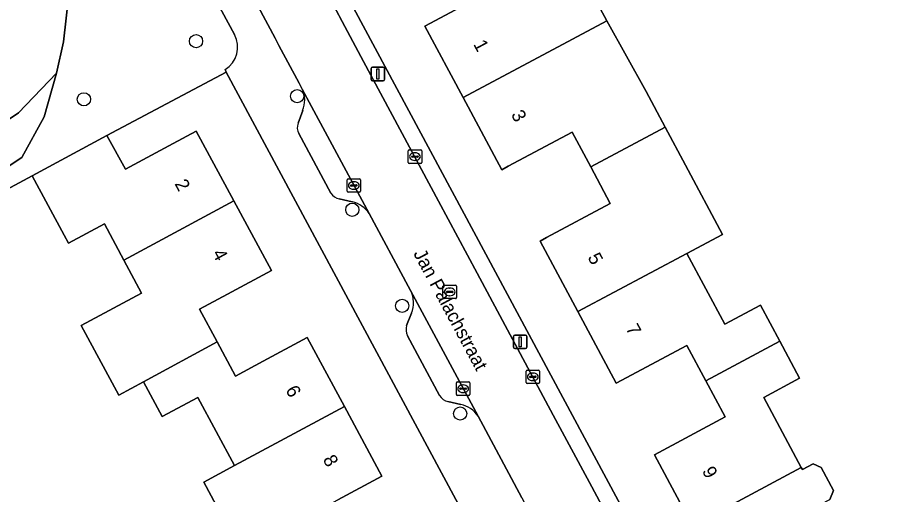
# Model space of a CAD drawing. Extents: x 157793 to 159380, y 380877 to 382313.
# Drawn here: x 159013 to 159078.9, y 381911.2 to 381946.5 of the extents above; entities that cross this region are included whole.
import ezdxf

# ---------------------------------------------------------------- set-up
doc = ezdxf.new("R2010")
doc.units = 0
for name, color, linetype in [('IMGEO_Boom', 7, 'Continuous'), ('IMGEO_Erf', 7, 'Continuous'), ('IMGEO_Groenvoorziening', 7, 'Continuous'), ('IMGEO_Kolk', 7, 'Continuous'), ('IMGEO_Lichtmast', 7, 'Continuous'), ('IMGEO_Openbare_ruimte_label', 7, 'Continuous'), ('IMGEO_Pand', 7, 'Continuous'), ('IMGEO_Pand_nummerreeks', 7, 'Continuous'), ('IMGEO_Parkeervlak_open', 7, 'Continuous'), ('IMGEO_Rijbaan_lokaal_open', 7, 'Continuous'), ('IMGEO_Rioolput', 7, 'Continuous'), ('IMGEO_Voetpad_open', 7, 'Continuous')]:
    doc.layers.add(name, color=color, linetype=linetype)

msp = doc.modelspace()

# ---------------------------------------------------------------- linework, layer by layer
at = {"layer": 'IMGEO_Boom'}
for centre in [(159026.215, 381944.724), (159033.71, 381940.652), (159017.906, 381940.415), (159037.796, 381932.233), (159041.492, 381925.11), (159045.798, 381917.128)]:
    msp.add_circle(centre, 0.489, dxfattribs=at)
at = {"layer": 'IMGEO_Erf'}
for points in [[(159025.575, 381970.098), (159029.284, 381963.195), (159036.342, 381950.061), (159037.883, 381947.194), (159073.734, 381880.482)], [(159053.859, 381951.467), (159056.655, 381946.238), (159059.567, 381940.996), (159060.975, 381938.364), (159062.491, 381935.53), (159065.227, 381930.406), (159062.594, 381929.001), (159065.404, 381923.746), (159068.053, 381925.163), (159069.485, 381922.486), (159070.949, 381919.75), (159068.293, 381918.33), (159071.073, 381913.134), (159071.158, 381912.975), (159071.96, 381913.407), (159072.539, 381913.137), (159073.46, 381911.415), (159073.202, 381910.767)], [(159063.022, 381908.804), (159060.187, 381914.082), (159065.432, 381916.887), (159064.004, 381919.557), (159062.6, 381922.181), (159057.357, 381919.376), (159054.511, 381924.685), (159051.71, 381929.91), (159052.196, 381930.17), (159056.919, 381932.695), (159055.465, 381935.413), (159054.087, 381937.989), (159049.36, 381935.461), (159048.875, 381935.201), (159046.003, 381940.551), (159043.169, 381945.829), (159048.404, 381948.646)], [(159067.636, 381869.523), (159028.437, 381942.42), (159019.607, 381937.746), (159020.976, 381935.231), (159024.521, 381937.141), (159026.228, 381938.06), (159029.01, 381932.901), (159031.799, 381927.73), (159028.54, 381925.98), (159026.481, 381924.874), (159027.793, 381922.432), (159029.147, 381919.911), (159031.201, 381921.014), (159034.46, 381922.765), (159037.208, 381917.652), (159039.988, 381912.479), (159036.729, 381910.728)], [(159029.54, 381906.933), (159026.796, 381912.044), (159029.076, 381913.272), (159026.361, 381918.325), (159023.713, 381916.903), (159022.333, 381919.471), (159020.491, 381918.482), (159017.71, 381923.659), (159022.174, 381926.058), (159020.869, 381928.488), (159019.421, 381931.182), (159016.763, 381929.754), (159016.446, 381930.345), (159014.08, 381934.749), (159000, 381927.183), (158994.786, 381924.381), (158991.066, 381918.856), (158981.475, 381904.653)]]:
    msp.add_lwpolyline(points, dxfattribs=at)
at = {"layer": 'IMGEO_Groenvoorziening'}
for points in [[(159029.066, 381945.208), (159027.184, 381948.705), (159026.355, 381948.181), (159025.737, 381947.893), (159025.092, 381947.671), (159023.75, 381947.435), (159022.388, 381947.482), (159021.718, 381947.613), (159021.066, 381947.812), (159019.841, 381948.41), (159019.468, 381948.762), (159018.919, 381948.972), (159018.332, 381948.94), (159017.808, 381948.672), (159016.756, 381947.979), (159016.382, 381944.674), (159015.883, 381942.347), (159014.953, 381939.118), (159013.315, 381936.115), (159007.74, 381932.432)], [(159012.274, 381941.589), (159009.799, 381937.231), (159013.069, 381939.41), (159015.883, 381942.347), (159016.382, 381944.674), (159016.756, 381947.979)], [(158983.041, 381947.477), (158992.988, 381928.916), (158994.924, 381925.303), (158995.138, 381924.904), (158994.786, 381924.381), (159000, 381927.183), (159014.08, 381934.749), (159019.607, 381937.746), (159028.437, 381942.42), (159028.375, 381942.615)]]:
    msp.add_lwpolyline(points, dxfattribs=at)
msp.add_lwpolyline([(159000.204, 381932.488), (159000, 381932.243), (158998.154, 381930.036), (158999.155, 381928.432), (159000, 381928.755), (159002.455, 381929.695), (159007.74, 381932.432), (159013.315, 381936.115), (159014.953, 381939.118), (159015.883, 381942.347), (159013.069, 381939.41), (159009.799, 381937.231), (159004.058, 381932.395), (159001.311, 381930.805), (159000.751, 381931.089), (159000.317, 381931.543)], close=True, dxfattribs=at)
msp.add_arc((159027.33, 381944.282), 1.968, 302.08516, 28.07126, dxfattribs=at)
at = {"layer": 'IMGEO_Kolk'}
for p, q in [((159041.94, 381935.744), (159041.94, 381936.596)), ((159042.015, 381936.67), (159042.867, 381936.67)), ((159042.941, 381936.596), (159042.941, 381935.744)), ((159042.199, 381936.164), (159042.199, 381936.176)), ((159042.637, 381936.127), (159042.239, 381936.127)), ((159042.242, 381936.213), (159042.64, 381936.213)), ((159042.451, 381935.89), (159042.426, 381935.89)), ((159042.428, 381936.45), (159042.453, 381936.45)), ((159042.683, 381936.176), (159042.683, 381936.164)), ((159042.867, 381935.67), (159042.015, 381935.67)), ((159037.413, 381933.605), (159037.413, 381934.457)), ((159037.488, 381934.531), (159038.34, 381934.531)), ((159037.672, 381934.025), (159037.672, 381934.037)), ((159038.11, 381933.988), (159037.712, 381933.988)), ((159037.715, 381934.074), (159038.113, 381934.074)), ((159037.901, 381934.311), (159037.926, 381934.311)), ((159038.156, 381934.037), (159038.156, 381934.025)), ((159038.414, 381934.457), (159038.414, 381933.605)), ((159038.34, 381933.531), (159037.488, 381933.531)), ((159037.924, 381933.751), (159037.899, 381933.751)), ((159050.679, 381919.424), (159050.679, 381920.276)), ((159050.754, 381920.35), (159051.606, 381920.35)), ((159051.167, 381920.13), (159051.192, 381920.13)), ((159051.68, 381920.276), (159051.68, 381919.424)), ((159045.51, 381918.543), (159045.51, 381919.395)), ((159045.585, 381919.469), (159046.437, 381919.469)), ((159046.511, 381919.395), (159046.511, 381918.543)), ((159050.938, 381919.844), (159050.938, 381919.856)), ((159051.376, 381919.807), (159050.978, 381919.807)), ((159050.981, 381919.893), (159051.379, 381919.893)), ((159051.19, 381919.57), (159051.165, 381919.57)), ((159051.422, 381919.856), (159051.422, 381919.844)), ((159045.769, 381918.963), (159045.769, 381918.975)), ((159046.207, 381918.926), (159045.809, 381918.926)), ((159045.812, 381919.012), (159046.21, 381919.012)), ((159045.998, 381919.249), (159046.023, 381919.249)), ((159046.253, 381918.975), (159046.253, 381918.963)), ((159051.606, 381919.35), (159050.754, 381919.35)), ((159046.437, 381918.469), (159045.585, 381918.469)), ((159046.021, 381918.689), (159045.996, 381918.689))]:
    msp.add_line(p, q, dxfattribs=at)
for points in [[(159041.94, 381935.744), (159041.94, 381936.596)], [(159042.015, 381936.67), (159042.867, 381936.67)], [(159042.941, 381936.596), (159042.941, 381935.744)], [(159042.867, 381935.67), (159042.015, 381935.67)], [(159037.413, 381933.605), (159037.413, 381934.457)], [(159037.488, 381934.531), (159038.34, 381934.531)], [(159038.414, 381934.457), (159038.414, 381933.605)], [(159038.34, 381933.531), (159037.488, 381933.531)], [(159050.679, 381919.424), (159050.679, 381920.276)], [(159050.754, 381920.35), (159051.606, 381920.35)], [(159051.68, 381920.276), (159051.68, 381919.424)], [(159045.51, 381918.543), (159045.51, 381919.395)], [(159045.585, 381919.469), (159046.437, 381919.469)], [(159046.511, 381919.395), (159046.511, 381918.543)], [(159051.606, 381919.35), (159050.754, 381919.35)], [(159046.437, 381918.469), (159045.585, 381918.469)]]:
    msp.add_lwpolyline(points, dxfattribs=at)
for centre, radius, start, end in [((159042.017, 381936.594), 0.0765, 91.55205, 178.44795), ((159042.017, 381936.594), 0.0765, 91.55205, 178.44795), ((159042.865, 381936.594), 0.0765, 1.55205, 88.44795), ((159042.865, 381936.594), 0.0765, 1.55205, 88.44795), ((159042.239, 381936.173), 0.0403, 85.87752, 175.75265), ((159042.236, 381936.163), 0.0366, 178.93798, 274.71019), ((159042.64, 381936.17), 0.043, 264.86636, 352.45326), ((159042.644, 381936.175), 0.0386, 1.73085, 96.63898), ((159042.017, 381935.746), 0.0765, 181.55205, 268.44795), ((159042.017, 381935.746), 0.0765, 181.55205, 268.44795), ((159042.865, 381935.746), 0.0765, 271.55205, 358.44795), ((159042.865, 381935.746), 0.0765, 271.55205, 358.44795), ((159037.49, 381934.455), 0.0765, 91.55205, 178.44795), ((159037.49, 381934.455), 0.0765, 91.55205, 178.44795), ((159037.712, 381934.034), 0.0403, 85.87752, 175.75265), ((159037.709, 381934.024), 0.0366, 178.93798, 274.71019), ((159038.113, 381934.031), 0.043, 264.86636, 352.45326), ((159038.117, 381934.036), 0.0386, 1.73085, 96.63898), ((159038.338, 381934.455), 0.0765, 1.55205, 88.44795), ((159038.338, 381934.455), 0.0765, 1.55205, 88.44795), ((159037.49, 381933.607), 0.0765, 181.55205, 268.44795), ((159037.49, 381933.607), 0.0765, 181.55205, 268.44795), ((159038.338, 381933.607), 0.0765, 271.55205, 358.44795), ((159038.338, 381933.607), 0.0765, 271.55205, 358.44795), ((159050.756, 381920.274), 0.0765, 91.55205, 178.44795), ((159050.756, 381920.274), 0.0765, 91.55205, 178.44795), ((159051.604, 381920.274), 0.0765, 1.55205, 88.44795), ((159051.604, 381920.274), 0.0765, 1.55205, 88.44795), ((159045.587, 381919.393), 0.0765, 91.55205, 178.44795), ((159045.587, 381919.393), 0.0765, 91.55205, 178.44795), ((159046.435, 381919.393), 0.0765, 1.55205, 88.44795), ((159046.435, 381919.393), 0.0765, 1.55205, 88.44795), ((159050.756, 381919.426), 0.0765, 181.55205, 268.44795), ((159050.756, 381919.426), 0.0765, 181.55205, 268.44795), ((159050.978, 381919.853), 0.0403, 85.87752, 175.75265), ((159050.975, 381919.843), 0.0366, 178.93798, 274.71019), ((159051.379, 381919.85), 0.043, 264.86636, 352.45326), ((159051.383, 381919.855), 0.0386, 1.73085, 96.63898), ((159051.604, 381919.426), 0.0765, 271.55205, 358.44795), ((159051.604, 381919.426), 0.0765, 271.55205, 358.44795), ((159045.809, 381918.972), 0.0403, 85.87752, 175.75265), ((159045.806, 381918.962), 0.0366, 178.93798, 274.71019), ((159046.21, 381918.969), 0.043, 264.86636, 352.45326), ((159046.214, 381918.974), 0.0386, 1.73085, 96.63898), ((159045.587, 381918.545), 0.0765, 181.55205, 268.44795), ((159045.587, 381918.545), 0.0765, 181.55205, 268.44795), ((159046.435, 381918.545), 0.0765, 271.55205, 358.44795), ((159046.435, 381918.545), 0.0765, 271.55205, 358.44795)]:
    msp.add_arc(centre, radius, start, end, dxfattribs=at)
for centre, major_axis, ratio, start_param, end_param in [((159042.427, 381936.17), (-0.387, 0.002), 0.722429, 4.712389, 7.853982), ((159042.452, 381936.17), (-0.39, 0.002), 0.717154, 1.570796, 4.712389), ((159037.9, 381934.031), (-0.387, 0.002), 0.722429, 4.712389, 7.853982), ((159037.925, 381934.031), (-0.39, 0.002), 0.717154, 1.570796, 4.712389), ((159051.166, 381919.85), (-0.387, 0.002), 0.722429, 4.712389, 7.853982), ((159051.191, 381919.85), (-0.39, 0.002), 0.717154, 1.570796, 4.712389), ((159045.997, 381918.969), (-0.387, 0.002), 0.722429, 4.712389, 7.853982), ((159046.022, 381918.969), (-0.39, 0.002), 0.717154, 1.570796, 4.712389)]:
    msp.add_ellipse(centre, major_axis=major_axis, ratio=ratio, start_param=start_param, end_param=end_param, dxfattribs=at)
at = {"layer": 'IMGEO_Lichtmast'}
for p, q in [((159039.19, 381941.893), (159039.19, 381942.693)), ((159039.19, 381942.693), (159039.19, 381941.893)), ((159039.29, 381942.793), (159040.08, 381942.793)), ((159040.08, 381942.793), (159039.29, 381942.793)), ((159040.18, 381942.693), (159040.18, 381941.893)), ((159040.18, 381941.893), (159040.18, 381942.693)), ((159040.08, 381941.793), (159039.29, 381941.793)), ((159039.29, 381941.793), (159040.08, 381941.793)), ((159049.752, 381922.046), (159049.752, 381922.846)), ((159049.752, 381922.846), (159049.752, 381922.046)), ((159049.852, 381922.946), (159050.642, 381922.946)), ((159050.642, 381922.946), (159049.852, 381922.946)), ((159050.742, 381922.846), (159050.742, 381922.046)), ((159050.742, 381922.046), (159050.742, 381922.846)), ((159050.642, 381921.946), (159049.852, 381921.946)), ((159049.852, 381921.946), (159050.642, 381921.946))]:
    msp.add_line(p, q, dxfattribs=at)
for points in [[(159039.61, 381942.668), (159039.76, 381942.668), (159039.76, 381941.918), (159039.61, 381941.918), (159039.61, 381942.668)], [(159050.172, 381922.821), (159050.322, 381922.821), (159050.322, 381922.071), (159050.172, 381922.071), (159050.172, 381922.821)]]:
    msp.add_lwpolyline(points, dxfattribs=at)
for centre, start, end in [((159039.29, 381942.693), 90, 180), ((159039.29, 381942.693), 90, 180), ((159040.08, 381942.693), 0, 90), ((159040.08, 381942.693), 360, 90), ((159039.29, 381941.893), 180, 270), ((159039.29, 381941.893), 180, 270), ((159040.08, 381941.893), 270, 0), ((159040.08, 381941.893), 270, 0), ((159049.852, 381922.846), 90, 180), ((159049.852, 381922.846), 90, 180), ((159050.642, 381922.846), 0, 90), ((159050.642, 381922.846), 360, 90), ((159049.852, 381922.046), 180, 270), ((159049.852, 381922.046), 180, 270), ((159050.642, 381922.046), 270, 0), ((159050.642, 381922.046), 270, 0)]:
    msp.add_arc(centre, 0.1, start, end, dxfattribs=at)
at = {"layer": 'IMGEO_Pand'}
for points in [[(159046.003, 381940.551), (159054.12, 381944.88), (159056.655, 381946.238), (159053.859, 381951.467), (159052.392, 381954.21), (159051.38, 381953.669), (159046.97, 381951.311), (159048.404, 381948.646), (159043.169, 381945.829)], [(159055.465, 381935.413), (159060.975, 381938.364), (159059.567, 381940.996), (159056.655, 381946.238), (159054.12, 381944.88), (159046.003, 381940.551), (159048.875, 381935.201), (159049.36, 381935.461), (159054.087, 381937.989)], [(159029.01, 381932.901), (159026.228, 381938.06), (159024.521, 381937.141), (159020.976, 381935.231), (159019.607, 381937.746), (159014.08, 381934.749), (159016.446, 381930.345), (159016.763, 381929.754), (159019.421, 381931.182), (159020.869, 381928.488)], [(159055.465, 381935.413), (159056.919, 381932.695), (159052.196, 381930.17), (159051.71, 381929.91), (159054.511, 381924.685), (159062.594, 381929.001), (159065.227, 381930.406), (159062.491, 381935.53), (159060.975, 381938.364)], [(159022.333, 381919.471), (159027.793, 381922.432), (159026.481, 381924.874), (159028.54, 381925.98), (159031.799, 381927.73), (159029.01, 381932.901), (159020.869, 381928.488), (159022.174, 381926.058), (159017.71, 381923.659), (159020.491, 381918.482)], [(159069.485, 381922.486), (159068.053, 381925.163), (159065.404, 381923.746), (159062.594, 381929.001), (159054.511, 381924.685), (159057.357, 381919.376), (159062.6, 381922.181), (159064.004, 381919.557)], [(159022.333, 381919.471), (159023.713, 381916.903), (159026.361, 381918.325), (159029.076, 381913.272), (159037.208, 381917.652), (159034.46, 381922.765), (159031.201, 381921.014), (159029.147, 381919.911), (159027.793, 381922.432)], [(159063.022, 381908.804), (159071.073, 381913.134), (159068.293, 381918.33), (159070.949, 381919.75), (159069.485, 381922.486), (159064.004, 381919.557), (159065.432, 381916.887), (159060.187, 381914.082)], [(159034.66, 381909.616), (159036.729, 381910.728), (159039.988, 381912.479), (159037.208, 381917.652), (159029.076, 381913.272), (159026.796, 381912.044), (159029.54, 381906.933), (159025.776, 381904.911), (159027.128, 381902.395), (159030.58, 381904.24), (159035.976, 381907.166)], [(159072.539, 381913.137), (159071.96, 381913.407), (159071.158, 381912.975), (159071.073, 381913.134), (159063.022, 381908.804), (159065.855, 381903.532), (159069.016, 381905.222), (159071.088, 381906.329), (159072.535, 381903.674), (159074.048, 381900.904), (159078.854, 381903.526), (159077.4, 381906.259), (159077.991, 381906.574), (159076.543, 381909.281), (159073.892, 381907.863), (159072.531, 381910.408), (159073.202, 381910.767), (159073.46, 381911.415)]]:
    msp.add_lwpolyline(points, close=True, dxfattribs=at)
at = {"layer": 'IMGEO_Parkeervlak_open'}
for points in [[(159039.053, 381931.947), (159034.093, 381941.18)], [(159034.119, 381939.584), (159033.775, 381938.644)], [(159033.828, 381937.873), (159036.195, 381933.454)], [(159036.83, 381933.039), (159037.8, 381932.809)], [(159047.122, 381916.926), (159042.12, 381926.238)], [(159042.18, 381924.571), (159041.824, 381923.65)], [(159041.879, 381922.895), (159044.265, 381918.464)], [(159044.882, 381918.018), (159045.834, 381917.811)]]:
    msp.add_lwpolyline(points, dxfattribs=at)
for centre, radius, start, end in [((159032.271, 381940.352), 2.001, 337.43047, 24.43614), ((159034.684, 381938.319), 0.966, 160.3431, 207.52177), ((159036.986, 381933.971), 0.945, 213.16835, 260.49894), ((159037.371, 381930.843), 2.012, 33.26862, 77.67941), ((159040.406, 381925.342), 1.934, 336.51069, 27.612), ((159042.798, 381923.341), 1.022, 162.41896, 205.91405), ((159045.107, 381918.979), 0.988, 211.46533, 256.81191), ((159045.406, 381915.808), 2.048, 33.0778, 77.93537)]:
    msp.add_arc(centre, radius, start, end, dxfattribs=at)
at = {"layer": 'IMGEO_Rijbaan_lokaal_open'}
for points in [[(159055.549, 381911.689), (159052.691, 381917.017), (159047.049, 381927.532), (159044.188, 381932.865), (159038.63, 381943.225), (159036.849, 381946.544), (159036.795, 381946.644), (159023.512, 381971.403), (159023.393, 381971.625)], [(159018.95, 381969.403), (159019.148, 381969.034), (159032.07, 381944.95), (159032.363, 381944.404), (159033.86, 381941.613), (159034.093, 381941.18), (159039.053, 381931.947), (159041.944, 381926.565), (159042.12, 381926.238), (159047.122, 381916.926), (159050.363, 381910.893), (159055.211, 381901.868), (159055.535, 381901.265), (159058.396, 381895.94), (159058.612, 381895.537), (159063.572, 381886.305), (159066.46, 381880.932), (159069.055, 381876.104), (159073.56, 381878.227), (159064.253, 381895.494), (159062.497, 381898.752), (159061.094, 381901.355), (159055.549, 381911.689)]]:
    msp.add_lwpolyline(points, dxfattribs=at)
at = {"layer": 'IMGEO_Rioolput'}
for p, q in [((159044.595, 381926.644), (159045.447, 381926.644)), ((159044.52, 381925.718), (159044.52, 381926.57)), ((159044.779, 381926.138), (159044.779, 381926.15)), ((159045.217, 381926.101), (159044.819, 381926.101)), ((159044.822, 381926.187), (159045.22, 381926.187)), ((159045.008, 381926.424), (159045.033, 381926.424)), ((159045.263, 381926.15), (159045.263, 381926.138)), ((159045.521, 381926.57), (159045.521, 381925.718)), ((159045.447, 381925.644), (159044.595, 381925.644)), ((159045.031, 381925.864), (159045.006, 381925.864))]:
    msp.add_line(p, q, dxfattribs=at)
for points in [[(159044.595, 381926.644), (159045.447, 381926.644)], [(159044.52, 381925.718), (159044.52, 381926.57)], [(159045.521, 381926.57), (159045.521, 381925.718)], [(159045.447, 381925.644), (159044.595, 381925.644)]]:
    msp.add_lwpolyline(points, dxfattribs=at)
for centre, radius, start, end in [((159044.597, 381926.568), 0.0765, 91.55205, 178.44795), ((159044.597, 381926.568), 0.0765, 91.55205, 178.44795), ((159045.445, 381926.568), 0.0765, 1.55205, 88.44795), ((159045.445, 381926.568), 0.0765, 1.55205, 88.44795), ((159044.819, 381926.147), 0.0403, 85.87752, 175.75265), ((159044.816, 381926.137), 0.0366, 178.93798, 274.71019), ((159045.22, 381926.144), 0.043, 264.86636, 352.45326), ((159045.224, 381926.149), 0.0386, 1.73085, 96.63898), ((159044.597, 381925.72), 0.0765, 181.55205, 268.44795), ((159044.597, 381925.72), 0.0765, 181.55205, 268.44795), ((159045.445, 381925.72), 0.0765, 271.55205, 358.44795), ((159045.445, 381925.72), 0.0765, 271.55205, 358.44795)]:
    msp.add_arc(centre, radius, start, end, dxfattribs=at)
for centre, major_axis, ratio, start_param, end_param in [((159045.007, 381926.144), (-0.387, 0.002), 0.722429, 4.712389, 7.853982), ((159045.032, 381926.144), (-0.39, 0.002), 0.717154, 1.570796, 4.712389)]:
    msp.add_ellipse(centre, major_axis=major_axis, ratio=ratio, start_param=start_param, end_param=end_param, dxfattribs=at)
at = {"layer": 'IMGEO_Voetpad_open'}
for points in [[(159026.171, 381972.829), (159023.512, 381971.403), (159036.795, 381946.644), (159036.849, 381946.544), (159038.63, 381943.225), (159044.188, 381932.865), (159047.049, 381927.532), (159052.691, 381917.017), (159055.549, 381911.689), (159061.094, 381901.355), (159062.497, 381898.752), (159064.253, 381895.494), (159073.56, 381878.227), (159074.871, 381878.76)], [(159033.86, 381941.613), (159032.363, 381944.404), (159032.07, 381944.95), (159019.148, 381969.034), (159015.694, 381967.133)], [(159017.838, 381966.074), (159027.184, 381948.705), (159029.066, 381945.208)], [(159073.734, 381880.482), (159037.883, 381947.194), (159036.342, 381950.061)], [(159028.375, 381942.615), (159028.437, 381942.42), (159067.636, 381869.523), (159068.421, 381868.064), (159068.783, 381869.161), (159069.333, 381870.826)], [(159034.093, 381941.18), (159033.86, 381941.613)], [(159033.775, 381938.644), (159034.119, 381939.584)], [(159036.195, 381933.454), (159033.828, 381937.873)], [(159037.8, 381932.809), (159036.83, 381933.039)], [(159042.12, 381926.238), (159041.944, 381926.565), (159039.053, 381931.947)], [(159041.824, 381923.65), (159042.18, 381924.571)], [(159044.265, 381918.464), (159041.879, 381922.895)], [(159045.834, 381917.811), (159044.882, 381918.018)], [(159050.363, 381910.893), (159047.122, 381916.926)]]:
    msp.add_lwpolyline(points, dxfattribs=at)
for centre, radius, start, end in [((159027.33, 381944.282), 1.968, 302.08516, 28.07126), ((159032.271, 381940.352), 2.001, 337.43047, 24.43614), ((159034.684, 381938.319), 0.966, 160.3431, 207.52177), ((159036.986, 381933.971), 0.945, 213.16835, 260.49894), ((159037.371, 381930.843), 2.012, 33.26862, 77.67941), ((159040.406, 381925.342), 1.934, 336.51069, 27.612), ((159042.798, 381923.341), 1.022, 162.41896, 205.91405), ((159045.107, 381918.979), 0.988, 211.46533, 256.81191), ((159045.406, 381915.808), 2.048, 33.0778, 77.93537)]:
    msp.add_arc(centre, radius, start, end, dxfattribs=at)

# ---------------------------------------------------------------- texts
at = {"layer": 'IMGEO_Openbare_ruimte_label'}
msp.add_text('Jan Palachstraat', height=1, rotation=298.2309, dxfattribs=at).set_placement((159042.296, 381928.99))
at = {"layer": 'IMGEO_Pand_nummerreeks'}
for s, rotation, p in [('1', 298.23062, (159046.74, 381944.506)), ('3', 298.23062, (159049.539, 381939.293)), ('2', 298.33812, (159024.602, 381934.165)), ('4', 298.33812, (159027.389, 381928.998)), ('5', 298.19459, (159055.213, 381928.71)), ('7', 298.19459, (159058.036, 381923.443)), ('6', 298.2549, (159032.823, 381918.884)), ('8', 298.25234, (159035.589, 381913.737)), ('9', 298.24697, (159063.694, 381912.88))]:
    msp.add_text(s, height=1, rotation=rotation, dxfattribs=at).set_placement(p)

doc.saveas('drawing.dxf')
